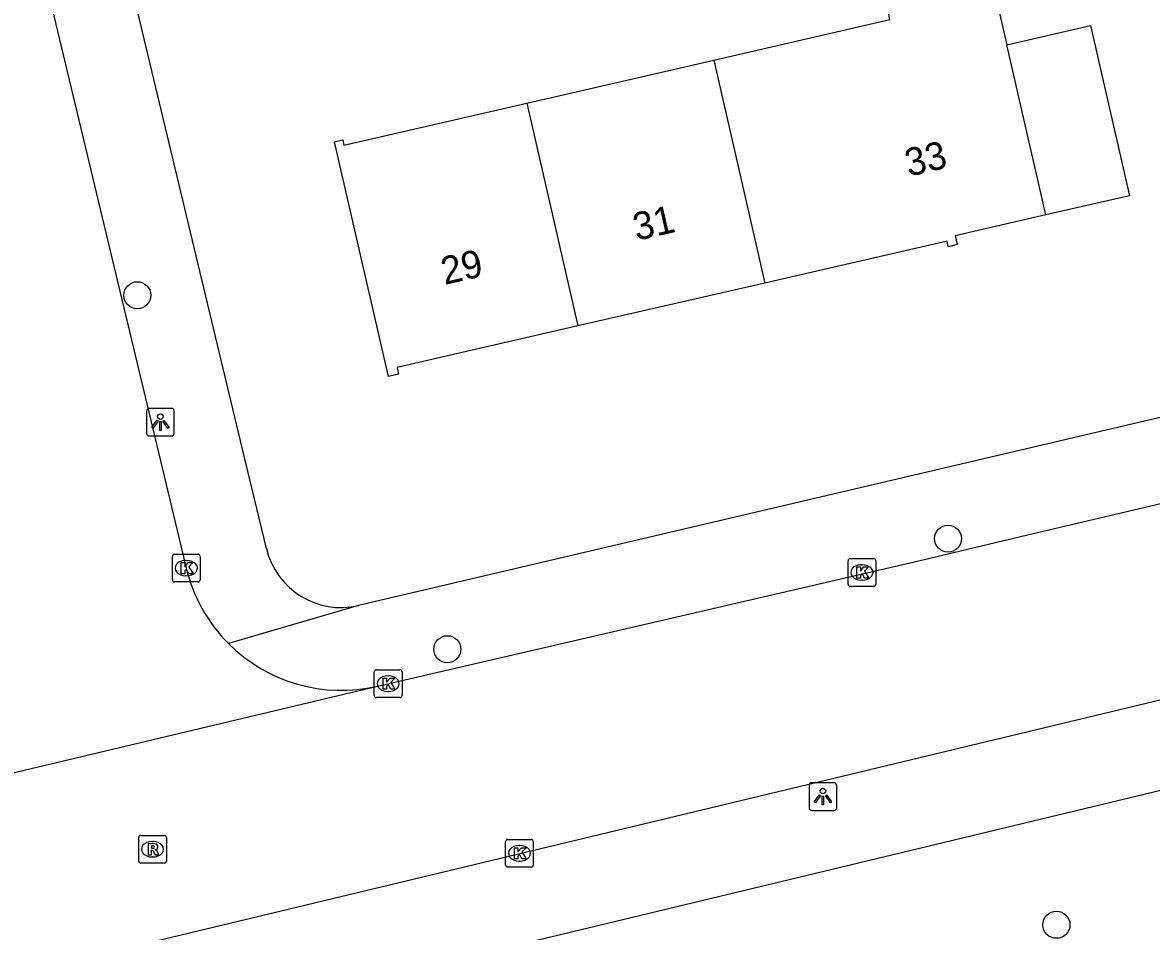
# Model space of a CAD drawing. Extents: x 162026 to 163499, y 387297 to 388169.
# Drawn here: x 163058.12 to 163098.88, y 387780.44 to 387813.24 of the extents above; entities that cross this region are included whole.
import ezdxf

# ---------------------------------------------------------------- set-up
doc = ezdxf.new("R2010")
doc.units = 0
for name, color, linetype in [('IMGEO_Boom', 7, 'Continuous'), ('IMGEO_Kolk', 7, 'Continuous'), ('IMGEO_Lichtpunt', 7, 'Continuous'), ('IMGEO_Pand', 7, 'Continuous'), ('IMGEO_Pand_nummerreeks', 7, 'Continuous'), ('IMGEO_Rijbaan_lokaal_open', 7, 'Continuous'), ('IMGEO_Rioolput', 7, 'Continuous'), ('IMGEO_Voetpad_open', 7, 'Continuous')]:
    doc.layers.add(name, color=color, linetype=linetype)

msp = doc.modelspace()

# ---------------------------------------------------------------- linework, layer by layer
at = {"layer": 'IMGEO_Boom'}
for centre in [(163062.262, 387803.403), (163091.535, 387794.62), (163073.458, 387790.628), (163095.449, 387780.684)]:
    msp.add_circle(centre, 0.489, dxfattribs=at)
at = {"layer": 'IMGEO_Kolk'}
for p, q in [((163063.603, 387794.055), (163064.455, 387794.055)), ((163063.528, 387793.129), (163063.528, 387793.981)), ((163064.016, 387793.835), (163064.041, 387793.835)), ((163064.529, 387793.981), (163064.529, 387793.129)), ((163087.925, 387792.972), (163087.925, 387793.824)), ((163088, 387793.898), (163088.852, 387793.898)), ((163088.413, 387793.678), (163088.438, 387793.678)), ((163088.926, 387793.824), (163088.926, 387792.972)), ((163064.039, 387793.275), (163064.014, 387793.275)), ((163064.455, 387793.055), (163063.603, 387793.055)), ((163088.852, 387792.898), (163088, 387792.898)), ((163088.436, 387793.118), (163088.411, 387793.118)), ((163070.819, 387788.959), (163070.819, 387789.811)), ((163070.894, 387789.885), (163071.746, 387789.885)), ((163071.307, 387789.665), (163071.332, 387789.665)), ((163071.82, 387789.811), (163071.82, 387788.959)), ((163071.746, 387788.885), (163070.894, 387788.885)), ((163071.33, 387789.105), (163071.305, 387789.105)), ((163075.559, 387782.838), (163075.559, 387783.69)), ((163075.634, 387783.764), (163076.486, 387783.764)), ((163076.047, 387783.544), (163076.072, 387783.544)), ((163076.56, 387783.69), (163076.56, 387782.838)), ((163076.486, 387782.764), (163075.634, 387782.764)), ((163076.07, 387782.984), (163076.045, 387782.984))]:
    msp.add_line(p, q, dxfattribs=at)
for points in [[(163063.603, 387794.055), (163064.455, 387794.055)], [(163063.528, 387793.129), (163063.528, 387793.981)], [(163063.849, 387793.755), (163063.972, 387793.755), (163063.972, 387793.604), (163064.102, 387793.755), (163064.266, 387793.755), (163064.12, 387793.604), (163064.273, 387793.355), (163064.121, 387793.355), (163064.036, 387793.519), (163063.972, 387793.452), (163063.972, 387793.355), (163063.849, 387793.355), (163063.849, 387793.755)], [(163064.529, 387793.981), (163064.529, 387793.129)], [(163087.925, 387792.972), (163087.925, 387793.824)], [(163088, 387793.898), (163088.852, 387793.898)], [(163088.246, 387793.598), (163088.369, 387793.598), (163088.369, 387793.447), (163088.499, 387793.598), (163088.663, 387793.598), (163088.517, 387793.447), (163088.67, 387793.198), (163088.518, 387793.198), (163088.433, 387793.362), (163088.369, 387793.295), (163088.369, 387793.198), (163088.246, 387793.198), (163088.246, 387793.598)], [(163088.926, 387793.824), (163088.926, 387792.972)], [(163064.455, 387793.055), (163063.603, 387793.055)], [(163088.852, 387792.898), (163088, 387792.898)], [(163070.819, 387788.959), (163070.819, 387789.811)], [(163070.894, 387789.885), (163071.746, 387789.885)], [(163071.14, 387789.585), (163071.263, 387789.585), (163071.263, 387789.434), (163071.393, 387789.585), (163071.557, 387789.585), (163071.411, 387789.434), (163071.564, 387789.185), (163071.412, 387789.185), (163071.327, 387789.349), (163071.263, 387789.282), (163071.263, 387789.185), (163071.14, 387789.185), (163071.14, 387789.585)], [(163071.82, 387789.811), (163071.82, 387788.959)], [(163071.746, 387788.885), (163070.894, 387788.885)], [(163075.559, 387782.838), (163075.559, 387783.69)], [(163075.634, 387783.764), (163076.486, 387783.764)], [(163075.88, 387783.464), (163076.003, 387783.464), (163076.003, 387783.313), (163076.133, 387783.464), (163076.297, 387783.464), (163076.151, 387783.313), (163076.304, 387783.064), (163076.152, 387783.064), (163076.067, 387783.228), (163076.003, 387783.161), (163076.003, 387783.064), (163075.88, 387783.064), (163075.88, 387783.464)], [(163076.56, 387783.69), (163076.56, 387782.838)], [(163076.486, 387782.764), (163075.634, 387782.764)]]:
    msp.add_lwpolyline(points, dxfattribs=at)
for centre, start, end in [((163063.605, 387793.979), 91.552, 178.448), ((163063.605, 387793.979), 91.552, 178.448), ((163064.453, 387793.979), 1.552, 88.448), ((163064.453, 387793.979), 1.552, 88.448), ((163088.002, 387793.822), 91.552, 178.448), ((163088.002, 387793.822), 91.552, 178.448), ((163088.85, 387793.822), 1.552, 88.448), ((163088.85, 387793.822), 1.552, 88.448), ((163063.605, 387793.131), 181.552, 268.448), ((163063.605, 387793.131), 181.552, 268.448), ((163064.453, 387793.131), 271.552, 358.448), ((163064.453, 387793.131), 271.552, 358.448), ((163088.002, 387792.974), 181.552, 268.448), ((163088.002, 387792.974), 181.552, 268.448), ((163088.85, 387792.974), 271.552, 358.448), ((163088.85, 387792.974), 271.552, 358.448), ((163070.896, 387789.809), 91.552, 178.448), ((163070.896, 387789.809), 91.552, 178.448), ((163071.744, 387789.809), 1.552, 88.448), ((163071.744, 387789.809), 1.552, 88.448), ((163070.896, 387788.961), 181.552, 268.448), ((163070.896, 387788.961), 181.552, 268.448), ((163071.744, 387788.961), 271.552, 358.448), ((163071.744, 387788.961), 271.552, 358.448), ((163075.636, 387783.688), 91.552, 178.448), ((163075.636, 387783.688), 91.552, 178.448), ((163076.484, 387783.688), 1.552, 88.448), ((163076.484, 387783.688), 1.552, 88.448), ((163075.636, 387782.84), 181.552, 268.448), ((163075.636, 387782.84), 181.552, 268.448), ((163076.484, 387782.84), 271.552, 358.448), ((163076.484, 387782.84), 271.552, 358.448)]:
    msp.add_arc(centre, 0.0765, start, end, dxfattribs=at)
for centre, major_axis, ratio, start_param, end_param in [((163064.015, 387793.555), (-0.387, 0.002), 0.722429, 4.712389, 7.853982), ((163064.04, 387793.555), (-0.39, 0.002), 0.717154, 1.570796, 4.712389), ((163088.412, 387793.398), (-0.387, 0.002), 0.722429, 4.712389, 7.853982), ((163088.437, 387793.398), (-0.39, 0.002), 0.717154, 1.570796, 4.712389), ((163071.306, 387789.385), (-0.387, 0.002), 0.722429, 4.712389, 7.853982), ((163071.331, 387789.385), (-0.39, 0.002), 0.717154, 1.570796, 4.712389), ((163076.046, 387783.264), (-0.387, 0.002), 0.722429, 4.712389, 7.853982), ((163076.071, 387783.264), (-0.39, 0.002), 0.717154, 1.570796, 4.712389)]:
    msp.add_ellipse(centre, major_axis=major_axis, ratio=ratio, start_param=start_param, end_param=end_param, dxfattribs=at)
at = {"layer": 'IMGEO_Lichtpunt'}
for p, q in [((163063.499, 387799.321), (163062.691, 387799.321)), ((163063.499, 387799.321), (163062.691, 387799.321)), ((163062.597, 387799.226), (163062.597, 387798.419)), ((163062.597, 387799.226), (163062.597, 387798.419)), ((163063.593, 387798.419), (163063.593, 387799.226)), ((163063.593, 387798.419), (163063.593, 387799.226)), ((163062.691, 387798.325), (163063.499, 387798.325)), ((163062.691, 387798.325), (163063.499, 387798.325)), ((163086.519, 387785.714), (163086.519, 387784.907)), ((163086.519, 387785.714), (163086.519, 387784.907)), ((163087.421, 387785.809), (163086.613, 387785.809)), ((163087.421, 387785.809), (163086.613, 387785.809)), ((163087.515, 387784.907), (163087.515, 387785.714)), ((163087.515, 387784.907), (163087.515, 387785.714)), ((163086.613, 387784.813), (163087.421, 387784.813)), ((163086.613, 387784.813), (163087.421, 387784.813))]:
    msp.add_line(p, q, dxfattribs=at)
for points in [[(163062.971, 387798.89), (163063.01, 387798.862), (163062.822, 387798.6), (163062.784, 387798.627), (163062.971, 387798.89)], [(163063.183, 387798.862), (163063.221, 387798.889), (163063.408, 387798.627), (163063.369, 387798.599), (163063.183, 387798.862)], [(163063.073, 387798.842), (163063.12, 387798.842), (163063.12, 387798.52), (163063.073, 387798.52), (163063.073, 387798.842)], [(163086.893, 387785.378), (163086.932, 387785.35), (163086.744, 387785.088), (163086.706, 387785.115), (163086.893, 387785.378)], [(163086.995, 387785.33), (163087.042, 387785.33), (163087.042, 387785.008), (163086.995, 387785.008), (163086.995, 387785.33)], [(163087.105, 387785.35), (163087.143, 387785.377), (163087.33, 387785.115), (163087.291, 387785.087), (163087.105, 387785.35)]]:
    msp.add_lwpolyline(points, dxfattribs=at)
for centre in [(163063.096, 387799.024), (163087.018, 387785.512)]:
    msp.add_circle(centre, 0.0994, dxfattribs=at)
for centre, start, end in [((163062.691, 387799.226), 90, 180), ((163062.691, 387799.226), 90, 180), ((163063.499, 387799.226), 0, 90), ((163063.499, 387799.226), 0, 90), ((163062.691, 387798.419), 180, 270), ((163062.691, 387798.419), 180, 270), ((163063.499, 387798.419), 270, 0), ((163063.499, 387798.419), 270, 360), ((163086.613, 387785.714), 90, 180), ((163086.613, 387785.714), 90, 180), ((163087.421, 387785.714), 0, 90), ((163087.421, 387785.714), 0, 90), ((163086.613, 387784.907), 180, 270), ((163086.613, 387784.907), 180, 270), ((163087.421, 387784.907), 270, 0), ((163087.421, 387784.907), 270, 360)]:
    msp.add_arc(centre, 0.0946, start, end, dxfattribs=at)
at = {"layer": 'IMGEO_Pand'}
for points in [[(163083.077, 387811.891), (163089.434, 387813.35), (163088.961, 387815.86), (163089.524, 387816.759), (163092.507, 387817.443), (163093.654, 387812.443)], [(163093.654, 387812.443), (163096.675, 387813.136), (163098.084, 387806.996), (163095.062, 387806.303)], [(163095.062, 387806.303), (163093.654, 387812.443)], [(163076.325, 387810.34), (163083.077, 387811.891)], [(163083.077, 387811.891), (163084.926, 387803.844)], [(163078.174, 387802.294), (163071.64, 387800.794), (163071.695, 387800.555), (163071.332, 387800.471), (163069.386, 387808.945), (163069.681, 387809.012), (163069.724, 387808.826), (163074.598, 387809.944), (163076.325, 387810.34)], [(163076.325, 387810.34), (163078.174, 387802.294)], [(163095.062, 387806.303), (163091.796, 387805.553), (163091.87, 387805.231), (163091.545, 387805.157), (163091.5, 387805.353), (163084.926, 387803.844)], [(163084.926, 387803.844), (163078.174, 387802.294)]]:
    msp.add_lwpolyline(points, dxfattribs=at)
at = {"layer": 'IMGEO_Rijbaan_lokaal_open'}
for points in [[(163049.457, 387854.299), (163057.359, 387821.355), (163058.678, 387815.857), (163063.171, 387797.128), (163064.027, 387793.558)], [(163070.931, 387789.294), (163090.579, 387793.844), (163094.351, 387794.745), (163101.106, 387796.333), (163105.465, 387797.346), (163122.722, 387801.529)], [(163031.703, 387772.606), (163109.875, 387791.368), (163124.751, 387794.639)], [(163052.743, 387784.982), (163070.931, 387789.294)]]:
    msp.add_lwpolyline(points, dxfattribs=at)
for centre, radius, start, end in [((163069.615, 387794.901), 5.748, 193.5104, 224.995), ((163069.629, 387794.905), 5.76, 224.9293, 283.0646)]:
    msp.add_arc(centre, radius, start, end, dxfattribs=at)
at = {"layer": 'IMGEO_Rioolput'}
for p, q in [((163062.311, 387782.985), (163062.311, 387783.837)), ((163062.386, 387783.911), (163063.238, 387783.911)), ((163063.312, 387783.837), (163063.312, 387782.985)), ((163062.799, 387783.691), (163062.824, 387783.691)), ((163062.822, 387783.131), (163062.797, 387783.131)), ((163063.238, 387782.911), (163062.386, 387782.911))]:
    msp.add_line(p, q, dxfattribs=at)
for points in [[(163062.311, 387782.985), (163062.311, 387783.837)], [(163062.386, 387783.911), (163063.238, 387783.911)], [(163063.312, 387783.837), (163063.312, 387782.985)], [(163062.9, 387783.609), (163062.648, 387783.611), (163062.648, 387783.211)], [(163062.826, 387783.53), (163062.772, 387783.53), (163062.772, 387783.449)], [(163062.772, 387783.449), (163062.824, 387783.449)], [(163062.648, 387783.211), (163062.772, 387783.211), (163062.772, 387783.373), (163062.783, 387783.373)], [(163062.83, 387783.344), (163062.901, 387783.211), (163063.041, 387783.211), (163062.976, 387783.337)], [(163063.238, 387782.911), (163062.386, 387782.911)]]:
    msp.add_lwpolyline(points, dxfattribs=at)
for centre, radius, start, end in [((163062.388, 387783.835), 0.0765, 91.552, 178.448), ((163062.388, 387783.835), 0.0765, 91.552, 178.448), ((163063.236, 387783.835), 0.0765, 1.552, 88.448), ((163063.236, 387783.835), 0.0765, 1.552, 88.448), ((163062.808, 387783.638), 0.19, 274.7715, 282.9687), ((163062.832, 387783.434), 0.0964, 77.0061, 93.1865), ((163062.846, 387783.491), 0.0378, 276.6634, 79.6772), ((163062.899, 387783.499), 0.109, 350.3612, 89.416), ((163062.897, 387783.499), 0.112, 277.5842, 350.9817), ((163062.782, 387783.32), 0.0533, 26.0293, 88.6989), ((163062.881, 387783.284), 0.108, 29.5134, 73.7905), ((163062.388, 387782.987), 0.0765, 181.552, 268.448), ((163062.388, 387782.987), 0.0765, 181.552, 268.448), ((163063.236, 387782.987), 0.0765, 271.552, 358.448), ((163063.236, 387782.987), 0.0765, 271.552, 358.448)]:
    msp.add_arc(centre, radius, start, end, dxfattribs=at)
for centre, major_axis, ratio, start_param, end_param in [((163062.798, 387783.411), (-0.387, 0.002), 0.722429, 4.712389, 7.853982), ((163062.823, 387783.411), (-0.39, 0.002), 0.717154, 1.570796, 4.712389)]:
    msp.add_ellipse(centre, major_axis=major_axis, ratio=ratio, start_param=start_param, end_param=end_param, dxfattribs=at)
at = {"layer": 'IMGEO_Voetpad_open'}
for points in [[(163066.923, 387794.259), (163066.061, 387797.853), (163060.073, 387822.808)], [(163120.914, 387804.286), (163102.324, 387799.729), (163070.247, 387792.203)], [(163070.247, 387792.203), (163065.551, 387790.837)], [(163065.879, 387777.538), (163074.487, 387779.595), (163118.446, 387790.157)]]:
    msp.add_lwpolyline(points, dxfattribs=at)
msp.add_arc((163069.62, 387794.904), 2.773, 193.4554, 283.0684, dxfattribs=at)

# ---------------------------------------------------------------- texts
at = {"layer": 'IMGEO_Pand_nummerreeks'}
for s, rotation, p in [('33', 13.4718, (163090.115, 387807.677)), ('31', 12.9287, (163080.291, 387805.365)), ('29', 12.9287, (163073.356, 387803.773))]:
    msp.add_text(s, height=1, rotation=rotation, dxfattribs=at).set_placement(p)

doc.saveas('drawing.dxf')
